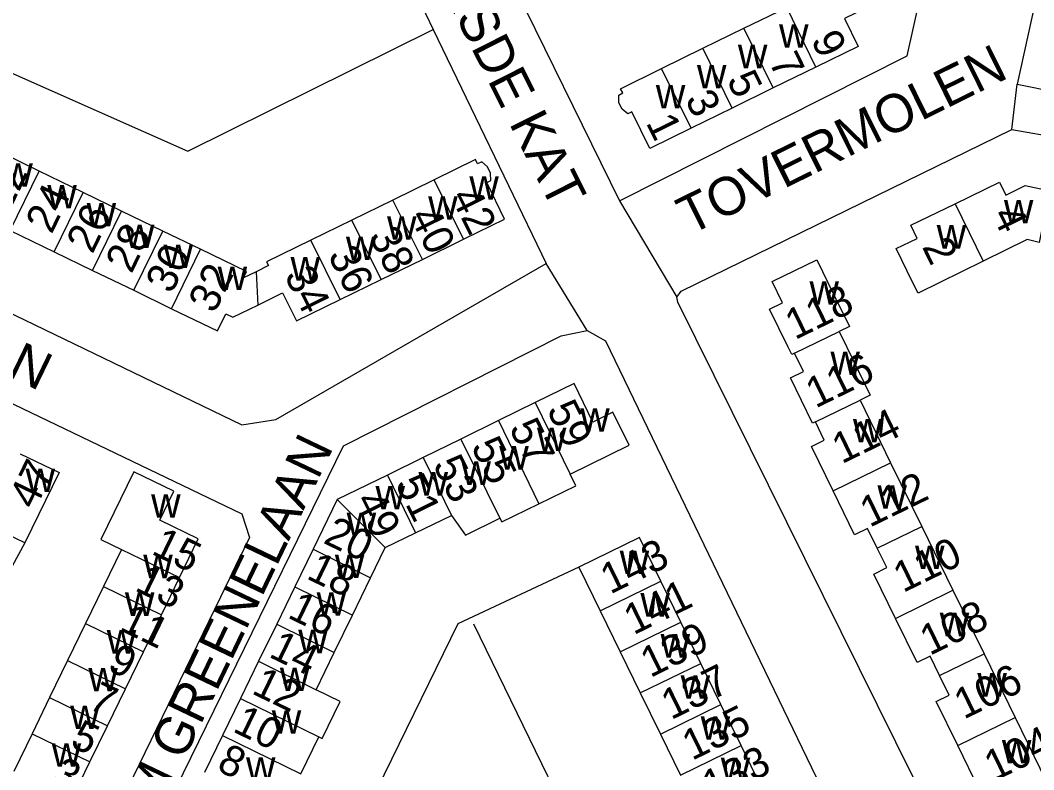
# Model space of a CAD drawing. Extents: x 159441 to 162086, y 388175 to 389787.
# Drawn here: x 161233.6 to 161366.5, y 388694.6 to 388792.9 of the extents above; entities that cross this region are included whole.
import ezdxf

# ---------------------------------------------------------------- set-up
doc = ezdxf.new("R2010")
doc.units = 0
for name, color, linetype in [('BLT_Basislijn', 7, 'Continuous'), ('BLT_Bebouwing', 7, 'Continuous'), ('BLT_Centroide', 7, 'Continuous'), ('BLT_Huisnummer', 7, 'Continuous'), ('BLT_Huisnummer_ tussenligend', 7, 'Continuous'), ('BLT_Onderverdeling_panden', 7, 'Continuous'), ('BLT_Straatnaam', 7, 'Continuous'), ('BLT_Vlakafsluiter', 7, 'Continuous')]:
    doc.layers.add(name, color=color, linetype=linetype)

msp = doc.modelspace()

# ---------------------------------------------------------------- linework, layer by layer
at = {"layer": 'BLT_Basislijn'}
for p, q in [((161275.97, 388816.22), (161287.78, 388791.68)), ((161287.78, 388791.68), (161302.57, 388760.98)), ((161364.34, 388784.49), (161422.89, 388772.49)), ((161234.25, 388724.34), (161229.06, 388714.88))]:
    msp.add_line(p, q, dxfattribs=at)
for points in [[(161312.21, 388769.19), (161349.93, 388788.22), (161353.49, 388804.3), (161368.72, 388872.36)], [(161373.3, 388825.27), (161364.34, 388784.49)], [(161201.15, 388804.18), (161207.88, 388796.92), (161255.61, 388775.7), (161287.78, 388791.68)], [(161297.47, 388799.24), (161312.21, 388769.19)], [(161319.73, 388756.59), (161320.27, 388757.34), (161363.66, 388778.57)], [(161363.66, 388778.57), (161370.16, 388777.43), (161421.63, 388766.32)], [(161185.03, 388777.32), (161262.68, 388739.84), (161267.15, 388740.53), (161302.57, 388760.98)], [(161177.47, 388769.07), (161262.68, 388728.15), (161263.71, 388725.06), (161239.32, 388674.86), (161236.91, 388674.52)], [(161379.38, 388635.76), (161319.87, 388755.91), (161319.73, 388756.59)], [(161244.74, 388669.73), (161244.06, 388671.79), (161276.02, 388737.08), (161304.54, 388751.51)], [(161304.54, 388751.51), (161307.98, 388752.2)], [(161307.98, 388752.2), (161310.38, 388750.83), (161367.43, 388632.61), (161367.08, 388628.14), (161362.62, 388624.36), (161335.21, 388610.56)], [(161306.86, 388721.18), (161290.99, 388713.73), (161279.44, 388690.03), (161281.62, 388688.97), (161277.05, 388678.12)], [(161281.96, 388688.8), (161312.54, 388673.75), (161293.12, 388713.67)]]:
    msp.add_lwpolyline(points, dxfattribs=at)
at = {"layer": 'BLT_Bebouwing'}
for p, q in [((161328.49, 388791.85), (161334.14, 388794.55)), ((161323.11, 388789.2), (161328.49, 388791.85)), ((161317.73, 388786.54), (161323.11, 388789.2)), ((161337.96, 388786.74), (161332.37, 388784)), ((161332.37, 388784), (161326.98, 388781.36)), ((161326.98, 388781.36), (161321.59, 388778.73)), ((161236.13, 388773.1), (161230.73, 388775.72)), ((161241.88, 388770.31), (161236.13, 388773.1)), ((161287.89, 388771.94), (161282.5, 388769.3)), ((161246.93, 388767.86), (161241.88, 388770.31)), ((161282.5, 388769.3), (161277.11, 388766.67)), ((161252.33, 388765.24), (161246.93, 388767.86)), ((161277.11, 388766.67), (161271.72, 388764.03)), ((161291.76, 388764.16), (161297.15, 388766.8)), ((161232.31, 388765.31), (161238.07, 388762.52)), ((161257.26, 388762.85), (161252.33, 388765.24)), ((161286.37, 388761.53), (161291.76, 388764.16)), ((161238.07, 388762.52), (161243.11, 388760.08)), ((161243.11, 388760.08), (161248.52, 388757.47)), ((161248.52, 388757.47), (161253.49, 388755.06)), ((161306.24, 388745.23), (161301.16, 388742.74)), ((161301.16, 388742.74), (161296.36, 388740.39)), ((161343.74, 388743.07), (161347.75, 388734.86)), ((161296.36, 388740.39), (161291.42, 388737.97)), ((161291.42, 388737.97), (161286.48, 388735.55)), ((161286.48, 388735.55), (161281.77, 388733.24)), ((161347.75, 388734.86), (161351.83, 388726.51)), ((161281.77, 388733.24), (161275.21, 388730.03)), ((161306.46, 388731.84), (161305.72, 388733.37)), ((161301.61, 388729.48), (161306.46, 388731.84)), ((161275.21, 388730.03), (161272.05, 388723.54)), ((161285.45, 388725.65), (161290.18, 388727.96)), ((161351.83, 388726.51), (161355.92, 388718.15)), ((161281.49, 388723.73), (161285.45, 388725.65)), ((161246.9, 388723.48), (161244.56, 388718.63)), ((161272.05, 388723.54), (161269.65, 388718.59)), ((161279.57, 388719.77), (161281.49, 388723.73)), ((161306.86, 388721.18), (161309.66, 388715.45)), ((161252.16, 388714.93), (161254.52, 388719.8)), ((161277.19, 388714.87), (161279.57, 388719.77)), ((161320.24, 388713.94), (161317.61, 388719.33)), ((161244.56, 388718.63), (161242.21, 388713.78)), ((161269.65, 388718.59), (161267.26, 388713.68)), ((161355.92, 388718.15), (161360, 388709.8)), ((161309.66, 388715.45), (161312.29, 388710.06)), ((161249.81, 388710.08), (161252.16, 388714.93)), ((161274.81, 388709.96), (161277.19, 388714.87)), ((161322.88, 388708.55), (161320.24, 388713.94)), ((161242.21, 388713.78), (161239.85, 388708.92)), ((161267.26, 388713.68), (161264.9, 388708.83)), ((161247.45, 388705.22), (161249.81, 388710.08)), ((161272.45, 388705.1), (161274.81, 388709.96)), ((161312.29, 388710.06), (161314.93, 388704.67)), ((161239.85, 388708.92), (161237.5, 388704.06)), ((161264.9, 388708.83), (161262.53, 388703.96)), ((161360, 388709.8), (161364.08, 388701.45)), ((161325.51, 388703.16), (161322.88, 388708.55)), ((161245.09, 388700.37), (161247.45, 388705.22)), ((161314.93, 388704.67), (161317.56, 388699.28)), ((161237.5, 388704.06), (161235.19, 388699.3)), ((161262.53, 388703.96), (161260.17, 388699.11)), ((161328.15, 388697.77), (161325.51, 388703.16)), ((161364.08, 388701.45), (161368.16, 388693.1)), ((161235.19, 388699.3), (161232.79, 388694.35)), ((161242.77, 388695.62), (161245.09, 388700.37)), ((161260.17, 388699.11), (161257.81, 388694.26)), ((161317.56, 388699.28), (161320.2, 388693.88)), ((161330.78, 388692.38), (161328.15, 388697.77)), ((161240.37, 388690.67), (161242.77, 388695.62))]:
    msp.add_line(p, q, dxfattribs=at)
for points in [[(161344.4, 388794.43), (161341.68, 388793.11), (161343.49, 388789.44), (161337.96, 388786.74)], [(161321.59, 388778.73), (161316.18, 388776.08), (161313.83, 388780.86), (161313.3, 388780.59), (161312.54, 388781.22), (161312.13, 388782.07), (161312.1, 388783.05), (161312.65, 388783.35), (161312.35, 388783.89), (161317.73, 388786.54)], [(161297.15, 388766.8), (161294.8, 388771.59), (161295.34, 388771.85), (161295.31, 388772.83), (161294.9, 388773.68), (161294.14, 388774.3), (161293.61, 388774.06), (161293.33, 388774.6), (161287.89, 388771.94)], [(161356.21, 388768.82), (161362.02, 388771.65), (161362.84, 388769.95), (161365.39, 388771.22), (161368.66, 388770.53)], [(161359.88, 388761.27), (161351.34, 388757.08), (161350.67, 388758.44), (161348.47, 388762.93), (161351.22, 388764.28), (161350.38, 388765.99), (161356.21, 388768.82)], [(161367.72, 388766.16), (161367.23, 388763.75), (161365.67, 388764.11), (161359.88, 388761.27)], [(161271.72, 388764.03), (161265.94, 388761.22), (161266.2, 388760.71), (161264.56, 388759.91)], [(161264.56, 388759.91), (161262.9, 388759.09), (161263.3, 388759.92), (161257.26, 388762.85)], [(161280.98, 388758.9), (161286.37, 388761.53)], [(161335.15, 388749.22), (161334.79, 388749.06), (161334.33, 388750), (161331.89, 388754.99), (161333.59, 388755.83), (161332.21, 388758.62), (161338.08, 388761.46), (161340.27, 388756.97), (161342.34, 388752.73), (161341, 388752.07)], [(161275.58, 388756.26), (161280.98, 388758.9)], [(161264.77, 388755.52), (161268.02, 388757.12), (161269.86, 388753.47), (161275.58, 388756.26)], [(161253.49, 388755.06), (161259.5, 388752.15), (161260.59, 388754.38), (161261.52, 388753.93), (161264.77, 388755.52)], [(161341, 388752.07), (161342.01, 388750), (161345.08, 388743.73), (161343.74, 388743.07)], [(161337.88, 388740.21), (161337.52, 388740.04), (161334.63, 388745.98), (161336.33, 388746.82), (161335.15, 388749.22)], [(161305.72, 388733.37), (161313.46, 388737.15), (161311.35, 388741.49), (161308.69, 388740.19), (161306.24, 388745.23)], [(161340.2, 388731.17), (161337.36, 388736.99), (161339.05, 388737.81), (161337.88, 388740.21)], [(161233.64, 388736.03), (161238.73, 388733.56), (161234.25, 388724.34), (161229.15, 388726.81), (161229.95, 388728.45)], [(161248.55, 388733.68), (161244.23, 388724.78), (161246.9, 388723.48)], [(161254.52, 388719.8), (161256.99, 388724.87), (161251.95, 388727.31), (161253.8, 388731.13), (161248.55, 388733.68)], [(161345.99, 388723.65), (161344.73, 388726.23), (161343.02, 388725.39), (161340.2, 388731.17)], [(161296.53, 388727.58), (161296.76, 388727.11), (161301.61, 388729.48)], [(161290.18, 388727.96), (161292, 388725.37), (161296.53, 388727.58)], [(161317.61, 388719.33), (161314.81, 388725.07), (161306.86, 388721.18)], [(161348.37, 388714.45), (161345.53, 388720.26), (161347.24, 388721.1), (161345.99, 388723.65)], [(161354.17, 388706.94), (161352.92, 388709.5), (161351.21, 388708.66), (161348.37, 388714.45)], [(161356.54, 388697.76), (161353.71, 388703.54), (161355.43, 388704.37), (161354.17, 388706.94)], [(161272.78, 388698.93), (161273.23, 388698.71), (161275.59, 388703.57), (161272.45, 388705.1)], [(161270.42, 388694.07), (161272.78, 388698.93)], [(161362.32, 388690.24), (161361.08, 388692.77), (161359.38, 388691.94), (161356.54, 388697.76)]]:
    msp.add_lwpolyline(points, dxfattribs=at)
at = {"layer": 'BLT_Onderverdeling_panden'}
for p, q in [((161337.96, 388786.74), (161334.14, 388794.55)), ((161332.37, 388784), (161328.49, 388791.85)), ((161326.98, 388781.36), (161323.11, 388789.2)), ((161321.59, 388778.73), (161317.73, 388786.54)), ((161232.31, 388765.31), (161236.13, 388773.1)), ((161291.76, 388764.16), (161287.89, 388771.94)), ((161238.07, 388762.52), (161241.88, 388770.31)), ((161286.37, 388761.53), (161282.5, 388769.3)), ((161356.21, 388768.82), (161359.88, 388761.27)), ((161243.11, 388760.08), (161246.93, 388767.86)), ((161280.98, 388758.9), (161277.11, 388766.67)), ((161248.52, 388757.47), (161252.33, 388765.24)), ((161275.58, 388756.26), (161271.72, 388764.03)), ((161253.49, 388755.06), (161257.26, 388762.85)), ((161264.56, 388759.91), (161264.77, 388755.52)), ((161335.15, 388749.22), (161341, 388752.07)), ((161301.16, 388742.74), (161305.72, 388733.37)), ((161337.88, 388740.21), (161343.74, 388743.07)), ((161296.36, 388740.39), (161301.61, 388729.48)), ((161291.42, 388737.97), (161296.53, 388727.58)), ((161286.48, 388735.55), (161290.18, 388727.96)), ((161340.2, 388731.17), (161347.75, 388734.86)), ((161281.77, 388733.24), (161285.45, 388725.65)), ((161275.21, 388730.03), (161281.49, 388723.73)), ((161345.99, 388723.65), (161351.83, 388726.51)), ((161246.9, 388723.48), (161254.52, 388719.8)), ((161272.05, 388723.54), (161279.57, 388719.77)), ((161309.66, 388715.45), (161317.61, 388719.33)), ((161244.56, 388718.63), (161252.16, 388714.93)), ((161269.65, 388718.59), (161277.19, 388714.87)), ((161348.37, 388714.45), (161355.92, 388718.15)), ((161312.29, 388710.06), (161320.24, 388713.94)), ((161242.21, 388713.78), (161249.81, 388710.08)), ((161267.26, 388713.68), (161274.81, 388709.96)), ((161239.85, 388708.92), (161247.45, 388705.22)), ((161264.9, 388708.83), (161272.45, 388705.1)), ((161354.17, 388706.94), (161360, 388709.8)), ((161314.93, 388704.67), (161322.88, 388708.55)), ((161237.5, 388704.06), (161245.09, 388700.37)), ((161262.53, 388703.96), (161272.78, 388698.93)), ((161317.56, 388699.28), (161325.51, 388703.16)), ((161356.54, 388697.76), (161364.08, 388701.45)), ((161235.19, 388699.3), (161242.77, 388695.62)), ((161260.17, 388699.11), (161270.42, 388694.07)), ((161320.2, 388693.88), (161328.15, 388697.77))]:
    msp.add_line(p, q, dxfattribs=at)
at = {"layer": 'BLT_Vlakafsluiter'}
for p, q in [((161363.66, 388778.57), (161364.34, 388784.49)), ((161312.21, 388769.19), (161319.73, 388756.59)), ((161307.98, 388752.2), (161302.57, 388760.98))]:
    msp.add_line(p, q, dxfattribs=at)

# ---------------------------------------------------------------- texts
at = {"layer": 'BLT_Centroide'}
for p in [(161333.12, 388789.27), (161327.73, 388786.59), (161322.36, 388783.95), (161316.97, 388781.31), (161231.43, 388771.06), (161292.52, 388769.36), (161237.19, 388768.2), (161287.12, 388766.73), (161242.35, 388765.86), (161362.6, 388766.25), (161281.73, 388764.11), (161247.37, 388763), (161353.79, 388762.94), (161276.34, 388761.45), (161252.42, 388760.39), (161269.08, 388758.75), (161259.52, 388757.5), (161337.11, 388755.59), (161339.86, 388746.36), (161307.06, 388738.94), (161342.81, 388737.53), (161301.38, 388736.39), (161296.44, 388733.97), (161234.34, 388731), (161291.48, 388731.95), (161285.86, 388730.55), (161280.22, 388728.73), (161346.02, 388728.83), (161250.8, 388727.64), (161276.44, 388725.22), (161312.23, 388720.25), (161350.95, 388720.91), (161249.77, 388719.72), (161274.89, 388719.75), (161247.37, 388714.78), (161272.49, 388714.81), (161314.95, 388714.69), (161354.19, 388712.11), (161244.98, 388709.84), (161270.09, 388709.88), (161317.59, 388709.31), (161242.57, 388704.88), (161267.68, 388704.91), (161359.12, 388704.2), (161320.22, 388703.91), (161240.18, 388699.94), (161266.62, 388699.31), (161322.85, 388698.53), (161237.77, 388695), (161362.34, 388695.42), (161263.24, 388693.16), (161325.48, 388693.12)]:
    msp.add_text('w', height=4, dxfattribs=at).set_placement(p)
at = {"layer": 'BLT_Huisnummer'}
for s, rotation, p in [('9', 296.1467, (161337.25, 388790.32)), ('5', 296.1467, (161326.2, 388785.06)), ('1', 296.1467, (161315.62, 388779.46)), ('22', 64.1804, (161232.16, 388767.59)), ('42', 296.4715, (161290.01, 388769.76)), ('26', 64.1721, (161243.11, 388762.13)), ('4', 296.1345, (161360.99, 388767.36)), ('38', 296.4715, (161279.29, 388764.6)), ('2', 296.1345, (161351.82, 388763.18)), ('30', 64.1329, (161253.49, 388756.88)), ('34', 296.4715, (161268.21, 388759.42)), ('118', 25.9414, (161335.2, 388750.92)), ('59', 296.4715, (161302.61, 388741.81)), ('55', 296.4715, (161292.68, 388737)), ('47', 64.0791, (161235.57, 388728.57)), ('51', 296.4715, (161282.74, 388732.14)), ('112', 25.9414, (161345, 388726.32)), ('20', 334.1527, (161273.22, 388724.4)), ('15', 334.1527, (161250.7, 388722.96)), ('143', 26.0438, (161310.98, 388717.56)), ('16', 334.1527, (161268.55, 388714.6)), ('108', 25.9414, (161352.86, 388709.51)), ('11', 334.1527, (161246.49, 388712.98)), ('12', 334.1527, (161263.83, 388704.66)), ('137', 26.0438, (161318.96, 388701.08)), ('7', 334.1527, (161242.39, 388702.73)), ('104', 25.9414, (161361.3, 388693.03)), ('8', 334.1527, (161259.24, 388694.6)), ('133', 26.0438, (161324.31, 388690.42)), ('3', 334.1527, (161237.61, 388692.85))]:
    msp.add_text(s, height=4, rotation=rotation, dxfattribs=at).set_placement(p)
at = {"layer": 'BLT_Huisnummer_ tussenligend'}
for s, rotation, p in [('7', 296.1467, (161331.72, 388787.47)), ('3', 296.1467, (161320.74, 388782.53)), ('24', 64.1777, (161237.76, 388764.73)), ('40', 296.4715, (161284.63, 388767.19)), ('28', 64.1811, (161248.23, 388759.54)), ('36', 296.4715, (161273.92, 388762.08)), ('32', 64.1329, (161259.11, 388754.31)), ('116', 25.9414, (161337.9, 388741.95)), ('114', 25.9414, (161341.34, 388734.65)), ('57', 296.4715, (161297.67, 388739.42)), ('53', 296.4715, (161287.68, 388734.61)), ('49', 296.4715, (161277.47, 388729.94)), ('110', 25.9414, (161349.37, 388717.76)), ('18', 334.1527, (161271.02, 388719.73)), ('13', 334.1527, (161248.52, 388718.17)), ('141', 26.0438, (161314.05, 388712.22)), ('139', 26.0438, (161316.24, 388706.62)), ('14', 334.1527, (161266.08, 388709.47)), ('9', 334.1527, (161244.9, 388707.73)), ('106', 25.9414, (161357.34, 388701.16)), ('10', 334.1527, (161261.35, 388699.67)), ('135', 26.0438, (161321.71, 388695.75)), ('5', 334.1527, (161240.02, 388697.73))]:
    msp.add_text(s, height=4, rotation=rotation, dxfattribs=at).set_placement(p)
at = {"layer": 'BLT_Straatnaam'}
for s, rotation, p in [('GELAARSDE KAT', 296.6315, (161278.52, 388817.61)), ('TOVERMOLEN', 26.308, (161321.42, 388764.65)), ('ROALD DAHLLAAN', 334.2283, (161181.93, 388770.41)), ('GRAHAM GREENELAAN', 64.409, (161241.55, 388667.53))]:
    msp.add_text(s, height=5, rotation=rotation, dxfattribs=at).set_placement(p)

doc.saveas('drawing.dxf')
